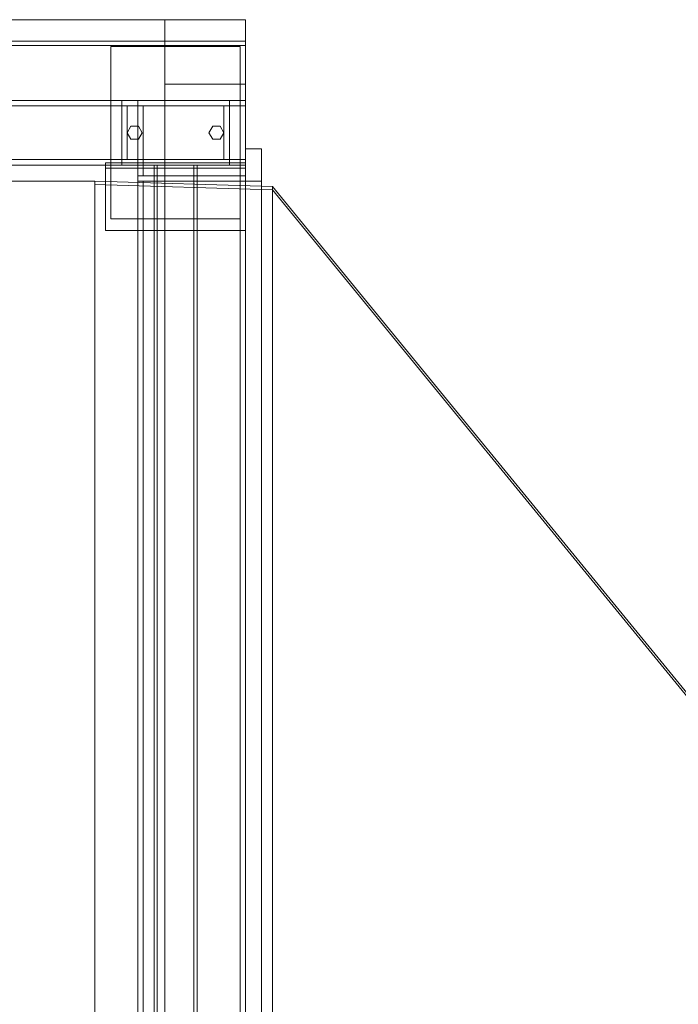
# Model space of a CAD drawing. Header units: millimetres. Extents: x -4738 to 65662, y -68080 to 6847.
# Tile 1045 of 1056: x 60251 to 60863, y -17515 to -16600. Entities that reach past the tile are written whole.
import ezdxf

# ---------------------------------------------------------------- set-up
doc = ezdxf.new("R2010")
doc.units = ezdxf.units.MM
doc.layers.add('superior_secador', color=7, linetype='Continuous', lineweight=0)

msp = doc.modelspace()

# ---------------------------------------------------------------- linework, layer by layer
at = {"layer": 'superior_secador'}
for p, q in [((40461.134, -16600), (60461.134, -16600)), ((59461.134, -16600), (60461.134, -16600)), ((60211.134, -16600), (60461.134, -16600)), ((60386.134, -19400), (60386.134, -16600)), ((60386.134, -16600), (60461.134, -16600)), ((60386.134, -16750), (60386.134, -16600)), ((60386.134, -16660), (60386.134, -16600)), ((60461.134, -16600), (60461.134, -16675)), ((60461.134, -16600), (60461.134, -16624)), ((60461.134, -16600), (60461.134, -16620)), ((60461.134, -16600), (60461.134, -19400)), ((60461.134, -16600), (60461.134, -16750)), ((60461.134, -16600), (60461.134, -16660)), ((60461.134, -16620), (40461.134, -16620)), ((60461.134, -16624), (40461.134, -16624)), ((60336.134, -16785), (60336.134, -16625)), ((60336.134, -16625), (60456.134, -16625)), ((60456.134, -16625), (60456.134, -16785)), ((60461.134, -16660), (60386.134, -16660)), ((40461.134, -16675), (60461.134, -16675)), ((60461.134, -16675), (59461.134, -16675)), ((60346.134, -16680), (60346.134, -16675)), ((60346.134, -16675), (60446.134, -16675)), ((60361.134, -16680), (60361.134, -16675)), ((60361.134, -16675), (60461.134, -16675)), ((60446.134, -16675), (60446.134, -16680)), ((60461.134, -16675), (60461.134, -16735)), ((60461.134, -16675), (60461.134, -16680)), ((60461.134, -16680), (40461.134, -16680)), ((60446.134, -16680), (60346.134, -16680)), ((60346.134, -16730), (60346.134, -16680)), ((60346.134, -16680), (60351.134, -16680)), ((60351.134, -16680), (60351.134, -16730)), ((60461.134, -16680), (60361.134, -16680)), ((60361.134, -16745), (60361.134, -16680)), ((60361.134, -16680), (60366.134, -16680)), ((60366.134, -16680), (60366.134, -16745)), ((60441.134, -16730), (60441.134, -16680)), ((60441.134, -16680), (60446.134, -16680)), ((60446.134, -16680), (60446.134, -16730)), ((60456.134, -16745), (60456.134, -16680)), ((60456.134, -16680), (60461.134, -16680)), ((60461.134, -16680), (60461.134, -16745)), ((60351.134, -16705), (60354.634, -16698.938)), ((60354.634, -16698.938), (60361.634, -16698.938)), ((60361.634, -16698.938), (60365.134, -16705)), ((60427.134, -16705), (60430.634, -16698.938)), ((60430.634, -16698.938), (60437.634, -16698.938)), ((60437.634, -16698.938), (60441.134, -16705)), ((60354.634, -16711.062), (60351.134, -16705)), ((60361.634, -16711.062), (60354.634, -16711.062)), ((60365.134, -16705), (60361.634, -16711.062)), ((60430.634, -16711.062), (60427.134, -16705)), ((60437.634, -16711.062), (60430.634, -16711.062)), ((60441.134, -16705), (60437.634, -16711.062)), ((60461.134, -16750), (60461.134, -16720)), ((60461.134, -16720), (60476.134, -16720)), ((60476.134, -16720), (60476.134, -16750)), ((40461.134, -16730), (60461.134, -16730)), ((60346.134, -16735), (60346.134, -16730)), ((60346.134, -16730), (60446.134, -16730)), ((60351.134, -16730), (60346.134, -16730)), ((60446.134, -16730), (60441.134, -16730)), ((60446.134, -16730), (60446.134, -16735)), ((60461.134, -16730), (60461.134, -16735)), ((60461.134, -16735), (40461.134, -16735)), ((60331.134, -16738), (60331.134, -16733)), ((60331.134, -16733), (60461.134, -16733)), ((60331.134, -16796), (60331.134, -16733)), ((60461.134, -16738), (60331.134, -16738)), ((60446.134, -16735), (60346.134, -16735)), ((60376.134, -19265), (60376.134, -16735)), ((60376.134, -16735), (60416.134, -16735)), ((60376.134, -16735), (60379.134, -16735)), ((60379.134, -16735), (60379.134, -19265)), ((60413.134, -19265), (60413.134, -16735)), ((60413.134, -16735), (60416.134, -16735)), ((60416.134, -16735), (60416.134, -19265)), ((60461.134, -16733), (60461.134, -16738)), ((60461.134, -16733), (60461.134, -16796)), ((60361.134, -16750), (60361.134, -16745)), ((60361.134, -16745), (60461.134, -16745)), ((60366.134, -16745), (60361.134, -16745)), ((60461.134, -16745), (60456.134, -16745)), ((60461.134, -16745), (60461.134, -16750)), ((60321.134, -16750), (60071.134, -16750)), ((60321.134, -19250), (60321.134, -16750)), ((60486.134, -16755), (60321.134, -16750)), ((60321.134, -16750), (60321.134, -16753)), ((60321.134, -16753), (60486.134, -16758)), ((60361.134, -19250), (60361.134, -16750)), ((60361.134, -16750), (60461.134, -16750)), ((60361.134, -16750), (60366.134, -16750)), ((60366.134, -16750), (60366.134, -19250)), ((60461.134, -16750), (60386.134, -16750)), ((60456.134, -19250), (60456.134, -16750)), ((60456.134, -16750), (60461.134, -16750)), ((60461.134, -16750), (60461.134, -19250)), ((60461.134, -16750), (60476.134, -16750)), ((60476.134, -16750), (60476.134, -19250)), ((60486.134, -19245), (60486.134, -16755)), ((60486.134, -16758), (60486.134, -16755)), ((61341.134, -17800), (60486.134, -16755)), ((60486.134, -16758), (61341.134, -17803)), ((60456.134, -16785), (60336.134, -16785)), ((60461.134, -16796), (60331.134, -16796))]:
    msp.add_line(p, q, dxfattribs=at)

doc.saveas('drawing.dxf')
